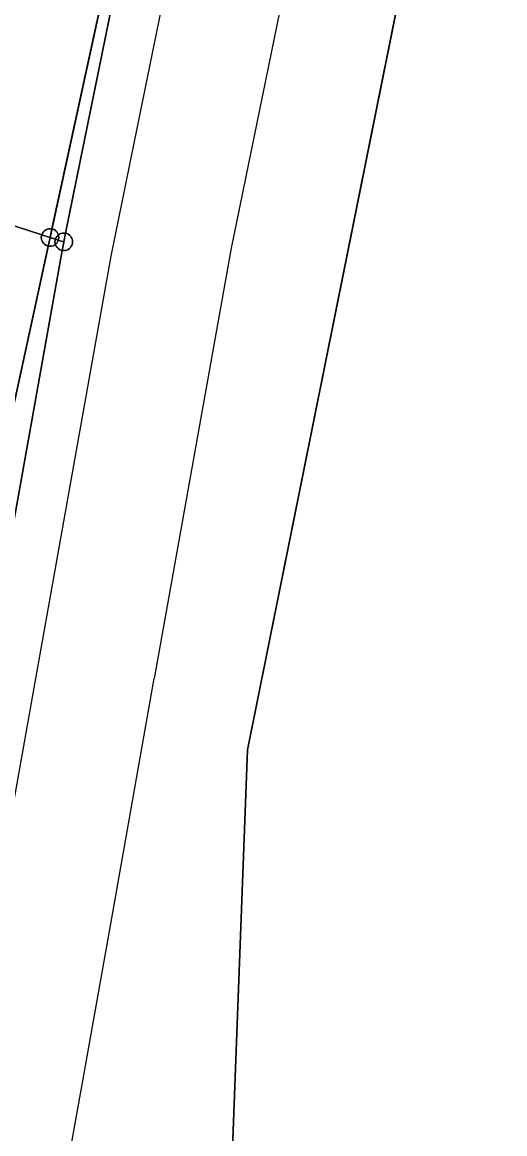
# Model space of a CAD drawing. Extents: x -645676 to -642474, y -1077513 to -1072613.
# Drawn here: x -644099.7 to -644072.2, y -1074893.3 to -1074830 of the extents above; entities that cross this region are included whole.
import ezdxf

# ---------------------------------------------------------------- set-up
doc = ezdxf.new("R2010")
doc.units = 0
for name, color, linetype in [('KN', 7, 'Continuous'), ('KULTURY_STAV', 7, 'Continuous'), ('Silnice_II__t__dy_a_III__t__dy', 7, 'Continuous')]:
    doc.layers.add(name, color=color, linetype=linetype)

msp = doc.modelspace()

# ---------------------------------------------------------------- linework, layer by layer
at = {"layer": 'KN'}
for points in [[(-644021.61, -1074853.49), (-644021.6, -1074853.49), (-644038.91, -1074969.11), (-644062.56, -1074941.13), (-644082.7, -1074916.14), (-644087.89, -1074898.15), (-644086.89, -1074871.43), (-644073.74, -1074806.08), (-644066.37, -1074782.1)], [(-644097.25, -1074842.03), (-644097.26, -1074842.03), (-644097.35, -1074842.02), (-644097.44, -1074842.03), (-644097.52, -1074842.05), (-644097.6, -1074842.09), (-644097.65, -1074842.12), (-644097.66, -1074842.1), (-644097.7, -1074842.02), (-644097.75, -1074841.95), (-644097.81, -1074841.89), (-644097.88, -1074841.84), (-644097.96, -1074841.8), (-644098.02, -1074841.78), (-644092.83, -1074817.88), (-644092.81, -1074817.88), (-644092.72, -1074817.89), (-644092.63, -1074817.88), (-644092.55, -1074817.86), (-644092.47, -1074817.82), (-644092.4, -1074817.77), (-644092.34, -1074817.71), (-644092.29, -1074817.64), (-644092.28, -1074817.61)], [(-644098.02, -1074841.78), (-644098.13, -1074842.26), (-644098.14, -1074842.26), (-644098.14, -1074842.27), (-644098.6, -1074842.12), (-644098.6, -1074842.1), (-644098.56, -1074842.02), (-644098.51, -1074841.95), (-644098.45, -1074841.89), (-644098.38, -1074841.84), (-644098.3, -1074841.8), (-644098.22, -1074841.78), (-644098.13, -1074841.77), (-644098.04, -1074841.78)], [(-644097.65, -1074842.12), (-644097.67, -1074842.14), (-644097.73, -1074842.2), (-644097.78, -1074842.27), (-644097.82, -1074842.35), (-644097.82, -1074842.37), (-644098.12, -1074842.27), (-644098.12, -1074842.26), (-644098.13, -1074842.26), (-644098.02, -1074841.78), (-644097.96, -1074841.8), (-644097.88, -1074841.84), (-644097.81, -1074841.89), (-644097.75, -1074841.95), (-644097.7, -1074842.02), (-644097.66, -1074842.1)], [(-644098.14, -1074842.27), (-644098.14, -1074842.28), (-644098.13, -1074842.28), (-644098.24, -1074842.76), (-644098.3, -1074842.74), (-644098.38, -1074842.7), (-644098.45, -1074842.65), (-644098.51, -1074842.59), (-644098.56, -1074842.52), (-644098.6, -1074842.44), (-644098.62, -1074842.36), (-644098.63, -1074842.27), (-644098.62, -1074842.18), (-644098.6, -1074842.12)], [(-644097.82, -1074842.37), (-644097.84, -1074842.43), (-644097.85, -1074842.52), (-644097.84, -1074842.61), (-644097.83, -1074842.67), (-644097.88, -1074842.7), (-644097.96, -1074842.74), (-644098.04, -1074842.76), (-644098.13, -1074842.77), (-644098.22, -1074842.76), (-644098.24, -1074842.76), (-644098.13, -1074842.28), (-644098.12, -1074842.28), (-644098.12, -1074842.27)], [(-644098.13, -1074842.27), (-644098.13, -1074842.28), (-644098.14, -1074842.28), (-644098.14, -1074842.27)], [(-644098.12, -1074842.27), (-644098.12, -1074842.28), (-644098.13, -1074842.28), (-644098.13, -1074842.27)], [(-644097.66, -1074842.42), (-644097.66, -1074842.44), (-644097.7, -1074842.52), (-644097.75, -1074842.59), (-644097.81, -1074842.65), (-644097.83, -1074842.67), (-644097.84, -1074842.61), (-644097.85, -1074842.52), (-644097.84, -1074842.43), (-644097.82, -1074842.37)], [(-644097.36, -1074842.52), (-644097.36, -1074842.53), (-644097.35, -1074842.53), (-644097.44, -1074843.01), (-644097.52, -1074842.99), (-644097.6, -1074842.95), (-644097.67, -1074842.9), (-644097.73, -1074842.84), (-644097.78, -1074842.77), (-644097.82, -1074842.69), (-644097.83, -1074842.67), (-644097.81, -1074842.65), (-644097.75, -1074842.59), (-644097.7, -1074842.52), (-644097.66, -1074842.44), (-644097.66, -1074842.42)], [(-644097.66, -1074842.42), (-644097.82, -1074842.37), (-644097.82, -1074842.35), (-644097.78, -1074842.27), (-644097.73, -1074842.2), (-644097.67, -1074842.14), (-644097.65, -1074842.12), (-644097.64, -1074842.18), (-644097.63, -1074842.27), (-644097.64, -1074842.36)], [(-644097.25, -1074842.03), (-644097.35, -1074842.51), (-644097.36, -1074842.51), (-644097.36, -1074842.52), (-644097.66, -1074842.42), (-644097.64, -1074842.36), (-644097.63, -1074842.27), (-644097.64, -1074842.18), (-644097.65, -1074842.12), (-644097.6, -1074842.09), (-644097.52, -1074842.05), (-644097.44, -1074842.03), (-644097.35, -1074842.02), (-644097.26, -1074842.03)], [(-644097.44, -1074843.01), (-644097.35, -1074842.53), (-644097.34, -1074842.53), (-644097.34, -1074842.52), (-644097.34, -1074842.51), (-644097.35, -1074842.51), (-644097.25, -1074842.03), (-644097.18, -1074842.05), (-644097.1, -1074842.09), (-644097.03, -1074842.14), (-644096.97, -1074842.2), (-644096.92, -1074842.27), (-644096.88, -1074842.35), (-644096.86, -1074842.43), (-644096.85, -1074842.52), (-644096.86, -1074842.61), (-644096.88, -1074842.69), (-644096.92, -1074842.77), (-644096.97, -1074842.84), (-644097.03, -1074842.9), (-644097.1, -1074842.95), (-644097.18, -1074842.99), (-644097.26, -1074843.01), (-644097.35, -1074843.02)], [(-644097.35, -1074842.52), (-644097.35, -1074842.53), (-644097.36, -1074842.53), (-644097.36, -1074842.52)]]:
    msp.add_lwpolyline(points, close=True, dxfattribs=at)
for points in [[(-644073.74, -1074806.08), (-644086.89, -1074871.43), (-644087.89, -1074898.15), (-644091.3, -1074902.49), (-644092.63, -1074904.4), (-644092.57, -1074919.06), (-644095.63, -1074938.05)], [(-644092.83, -1074817.88), (-644098.02, -1074841.78), (-644098.04, -1074841.78), (-644098.13, -1074841.77), (-644098.22, -1074841.78), (-644098.3, -1074841.8), (-644098.38, -1074841.84), (-644098.45, -1074841.89), (-644098.51, -1074841.95), (-644098.56, -1074842.02), (-644098.6, -1074842.1), (-644098.6, -1074842.12), (-644129.84, -1074831.99), (-644129.82, -1074831.93), (-644129.81, -1074831.84), (-644129.82, -1074831.75), (-644129.84, -1074831.67), (-644129.88, -1074831.59), (-644129.93, -1074831.52), (-644129.99, -1074831.46), (-644130.06, -1074831.41), (-644130.14, -1074831.37), (-644130.21, -1074831.35), (-644125.14, -1074806.93)], [(-644101.77, -1074867.15), (-644097.44, -1074843.01), (-644097.35, -1074843.02), (-644097.26, -1074843.01), (-644097.18, -1074842.99), (-644097.1, -1074842.95), (-644097.03, -1074842.9), (-644096.97, -1074842.84), (-644096.92, -1074842.77), (-644096.88, -1074842.69), (-644096.86, -1074842.61), (-644096.85, -1074842.52), (-644096.86, -1074842.43), (-644096.88, -1074842.35), (-644096.92, -1074842.27), (-644096.97, -1074842.2), (-644097.03, -1074842.14), (-644097.1, -1074842.09), (-644097.18, -1074842.05), (-644097.25, -1074842.03), (-644092.28, -1074817.61)], [(-644129.84, -1074831.99), (-644098.6, -1074842.12), (-644098.62, -1074842.18), (-644098.63, -1074842.27), (-644098.62, -1074842.36), (-644098.6, -1074842.44), (-644098.56, -1074842.52), (-644098.51, -1074842.59), (-644098.45, -1074842.65), (-644098.38, -1074842.7), (-644098.3, -1074842.74), (-644098.24, -1074842.76), (-644103.54, -1074867.1)], [(-644098.13, -1074842.26), (-644098.13, -1074842.27), (-644098.14, -1074842.27), (-644098.14, -1074842.26), (-644098.13, -1074842.26)], [(-644098.12, -1074842.27), (-644098.13, -1074842.27), (-644098.13, -1074842.26), (-644098.12, -1074842.26), (-644098.12, -1074842.27)], [(-644097.35, -1074842.51), (-644097.35, -1074842.52), (-644097.36, -1074842.52), (-644097.36, -1074842.51), (-644097.35, -1074842.51)], [(-644097.35, -1074842.53), (-644097.35, -1074842.52), (-644097.35, -1074842.51), (-644097.34, -1074842.51), (-644097.34, -1074842.52), (-644097.34, -1074842.53), (-644097.35, -1074842.53)], [(-644103.54, -1074867.1), (-644098.24, -1074842.76), (-644098.22, -1074842.76), (-644098.13, -1074842.77), (-644098.04, -1074842.76), (-644097.96, -1074842.74), (-644097.88, -1074842.7), (-644097.83, -1074842.67), (-644097.82, -1074842.69), (-644097.78, -1074842.77), (-644097.73, -1074842.84), (-644097.67, -1074842.9), (-644097.6, -1074842.95), (-644097.52, -1074842.99), (-644097.44, -1074843.01), (-644101.77, -1074867.15)]]:
    msp.add_lwpolyline(points, dxfattribs=at)
at = {"layer": 'KULTURY_STAV'}
for points in [[(-644095.63, -1074938.05), (-644092.57, -1074919.06), (-644092.63, -1074904.4), (-644091.3, -1074902.49), (-644087.89, -1074898.15), (-644086.89, -1074871.43), (-644073.74, -1074806.08), (-644066.37, -1074782.1), (-644061.72, -1074761.45), (-644060.59, -1074747.16), (-644060.19, -1074738.58), (-644049.36, -1074746.11), (-644037.42, -1074756.98), (-644033.82, -1074752.54), (-644030.63, -1074748.76), (-644019.09, -1074732.87), (-644008.32, -1074716.63), (-644001.9, -1074706.23)], [(-644178.41, -1074896), (-644145.8, -1074906.56), (-644112.98, -1074917.2), (-644112.78, -1074915.7), (-644110.56, -1074899.34), (-644108.95, -1074891.93), (-644103.54, -1074867.1), (-644098.13, -1074842.27), (-644093.06, -1074818.94), (-644092.72, -1074817.39), (-644125.14, -1074806.93), (-644125, -1074806.39), (-644128.9, -1074805.43), (-644141.58, -1074802.3), (-644157.96, -1074798.75)], [(-644157.96, -1074798.75), (-644141.58, -1074802.3), (-644128.9, -1074805.43), (-644125, -1074806.39), (-644125.14, -1074806.93), (-644092.72, -1074817.39), (-644098.13, -1074842.27), (-644103.54, -1074867.1), (-644108.95, -1074891.93), (-644110.56, -1074899.34), (-644112.78, -1074915.7), (-644112.98, -1074917.2), (-644145.8, -1074906.56), (-644178.41, -1074896)], [(-644076.95, -1074822.05), (-644086.89, -1074871.43), (-644087.89, -1074898.15), (-644091.3, -1074902.49), (-644092.63, -1074904.4), (-644092.57, -1074919.06), (-644095.63, -1074938.05)]]:
    msp.add_lwpolyline(points, dxfattribs=at)
at = {"layer": 'Silnice_II__t__dy_a_III__t__dy'}
for p, q in [((-644089.31, -1074816.92), (-644094.66, -1074843.33)), ((-644083.45, -1074821.54), (-644087.81, -1074842.88)), ((-644087.81, -1074842.88), (-644092.21, -1074867.37)), ((-644094.66, -1074843.33), (-644099.06, -1074867.91)), ((-644099.06, -1074867.91), (-644101.23, -1074880.09)), ((-644094.67, -1074881.33), (-644092.21, -1074867.37)), ((-644096.27, -1074890.28), (-644094.67, -1074881.33)), ((-644097.2, -1074895.42), (-644096.27, -1074890.28))]:
    msp.add_line(p, q, dxfattribs=at)

doc.saveas('drawing.dxf')
